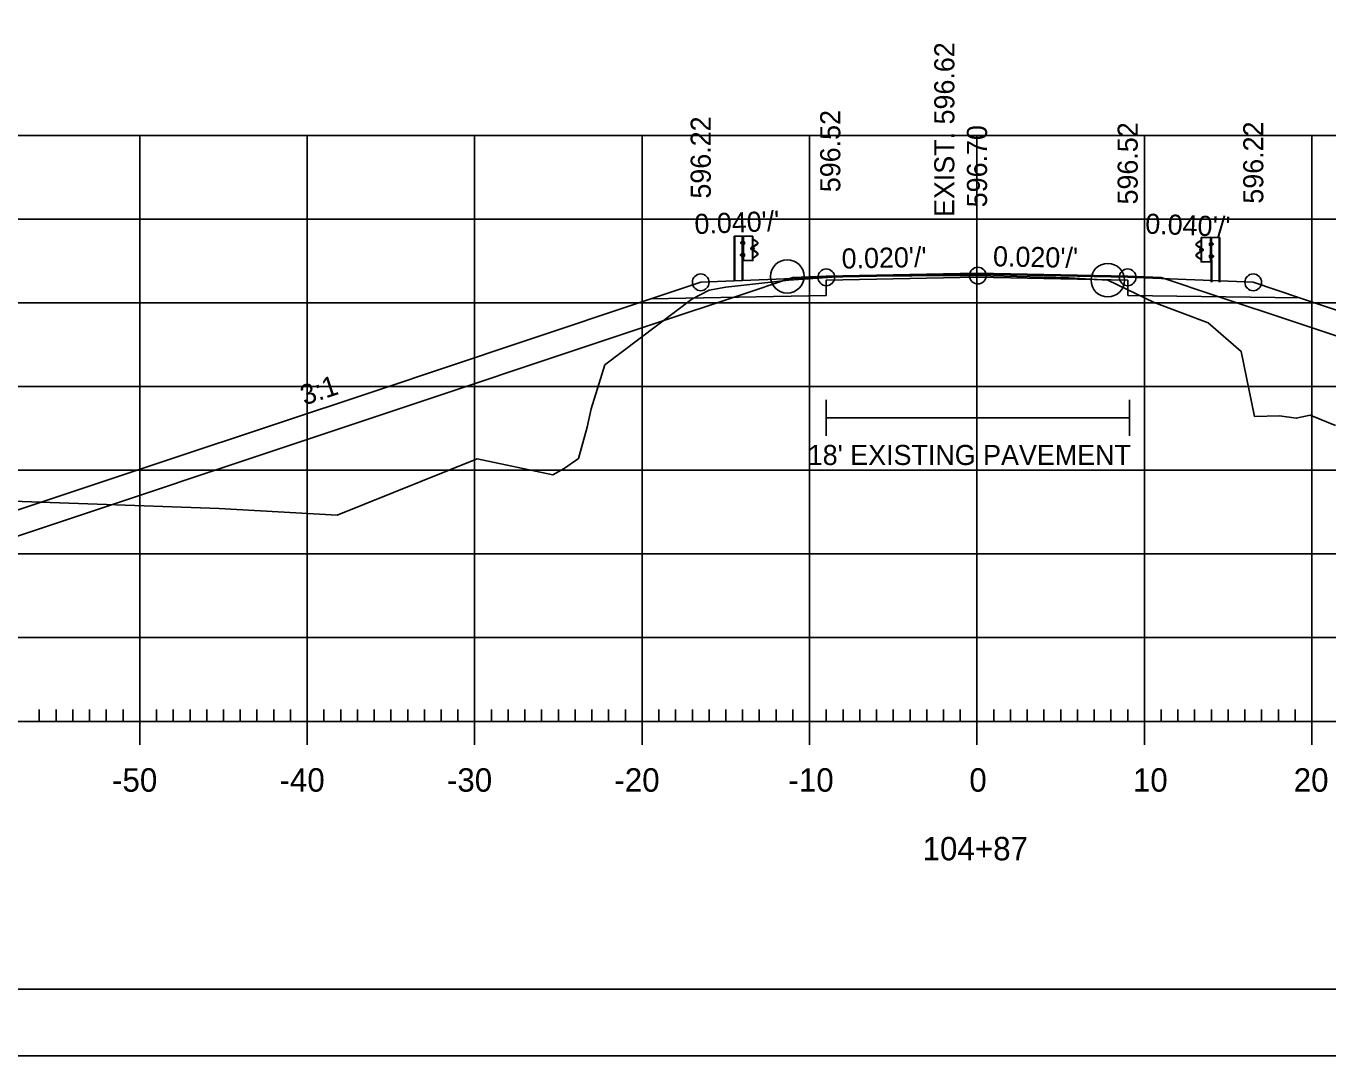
# Model space of a CAD drawing. Extents: x 961436 to 1372525, y 380079 to 2027791.
# Drawn here: x 1370133.7 to 1370211.5, y 380322.4 to 380383.9 of the extents above; entities that cross this region are included whole.
import ezdxf

# ---------------------------------------------------------------- set-up
doc = ezdxf.new("R2010")
doc.units = 0
for name, color, linetype in [('R_Alt Surface', 7, 'Continuous'), ('R_Axis', 7, 'Continuous'), ('R_Axis Annot', 7, 'Continuous'), ('R_Drive', 7, 'Continuous'), ('R_Exist Surface', 7, 'Continuous'), ('R_Fin Surface', 7, 'Continuous'), ('R_Fin Surface Annot', 7, 'Continuous'), ('R_Grid', 7, 'Continuous'), ('R_No Plot', 7, 'Continuous'), ('R_Proposed Road', 7, 'Continuous'), ('R_Xsect Elev', 7, 'Continuous')]:
    doc.layers.add(name, color=color, linetype=linetype)

msp = doc.modelspace()

# ---------------------------------------------------------------- linework, layer by layer
at = {"layer": 'R_Alt Surface'}
msp.add_lwpolyline([(1370171.026, 380367.626), (1370181.495, 380367.836), (1370181.505, 380368.752), (1370190.505, 380368.932), (1370199.505, 380368.752), (1370199.515, 380367.836), (1370209.765, 380367.699)], dxfattribs=at)
at = {"layer": 'R_Axis'}
for p, q in [((1370134.505, 380342.397), (1370134.505, 380343.097)), ((1370135.505, 380342.397), (1370135.505, 380343.097)), ((1370136.505, 380342.397), (1370136.505, 380343.097)), ((1370137.505, 380342.397), (1370137.505, 380343.097)), ((1370138.505, 380342.397), (1370138.505, 380343.097)), ((1370139.505, 380342.397), (1370139.505, 380343.097)), ((1370140.505, 380340.997), (1370140.505, 380343.797)), ((1370141.505, 380342.397), (1370141.505, 380343.097)), ((1370142.505, 380342.397), (1370142.505, 380343.097)), ((1370143.505, 380342.397), (1370143.505, 380343.097)), ((1370144.505, 380342.397), (1370144.505, 380343.097)), ((1370145.505, 380342.397), (1370145.505, 380343.097)), ((1370146.505, 380342.397), (1370146.505, 380343.097)), ((1370147.505, 380342.397), (1370147.505, 380343.097)), ((1370148.505, 380342.397), (1370148.505, 380343.097)), ((1370149.505, 380342.397), (1370149.505, 380343.097)), ((1370150.505, 380340.997), (1370150.505, 380343.797)), ((1370151.505, 380342.397), (1370151.505, 380343.097)), ((1370152.505, 380342.397), (1370152.505, 380343.097)), ((1370153.505, 380342.397), (1370153.505, 380343.097)), ((1370154.505, 380342.397), (1370154.505, 380343.097)), ((1370155.505, 380342.397), (1370155.505, 380343.097)), ((1370156.505, 380342.397), (1370156.505, 380343.097)), ((1370157.505, 380342.397), (1370157.505, 380343.097)), ((1370158.505, 380342.397), (1370158.505, 380343.097)), ((1370159.505, 380342.397), (1370159.505, 380343.097)), ((1370160.505, 380340.997), (1370160.505, 380343.797)), ((1370161.505, 380342.397), (1370161.505, 380343.097)), ((1370162.505, 380342.397), (1370162.505, 380343.097)), ((1370163.505, 380342.397), (1370163.505, 380343.097)), ((1370164.505, 380342.397), (1370164.505, 380343.097)), ((1370165.505, 380342.397), (1370165.505, 380343.097)), ((1370166.505, 380342.397), (1370166.505, 380343.097)), ((1370167.505, 380342.397), (1370167.505, 380343.097)), ((1370168.505, 380342.397), (1370168.505, 380343.097)), ((1370169.505, 380342.397), (1370169.505, 380343.097)), ((1370170.505, 380340.997), (1370170.505, 380343.797)), ((1370171.505, 380342.397), (1370171.505, 380343.097)), ((1370172.505, 380342.397), (1370172.505, 380343.097)), ((1370173.505, 380342.397), (1370173.505, 380343.097)), ((1370174.505, 380342.397), (1370174.505, 380343.097)), ((1370175.505, 380342.397), (1370175.505, 380343.097)), ((1370176.505, 380342.397), (1370176.505, 380343.097)), ((1370177.505, 380342.397), (1370177.505, 380343.097)), ((1370178.505, 380342.397), (1370178.505, 380343.097)), ((1370179.505, 380342.397), (1370179.505, 380343.097)), ((1370180.505, 380340.997), (1370180.505, 380343.797)), ((1370181.505, 380342.397), (1370181.505, 380343.097)), ((1370182.505, 380342.397), (1370182.505, 380343.097)), ((1370183.505, 380342.397), (1370183.505, 380343.097)), ((1370184.505, 380342.397), (1370184.505, 380343.097)), ((1370185.505, 380342.397), (1370185.505, 380343.097)), ((1370186.505, 380342.397), (1370186.505, 380343.097)), ((1370187.505, 380342.397), (1370187.505, 380343.097)), ((1370188.505, 380342.397), (1370188.505, 380343.097)), ((1370189.505, 380342.397), (1370189.505, 380343.097)), ((1370190.505, 380340.997), (1370190.505, 380343.797)), ((1370191.505, 380342.397), (1370191.505, 380343.097)), ((1370192.505, 380342.397), (1370192.505, 380343.097)), ((1370193.505, 380342.397), (1370193.505, 380343.097)), ((1370194.505, 380342.397), (1370194.505, 380343.097)), ((1370195.505, 380342.397), (1370195.505, 380343.097)), ((1370196.505, 380342.397), (1370196.505, 380343.097)), ((1370197.505, 380342.397), (1370197.505, 380343.097)), ((1370198.505, 380342.397), (1370198.505, 380343.097)), ((1370199.505, 380342.397), (1370199.505, 380343.097)), ((1370200.505, 380340.997), (1370200.505, 380343.797)), ((1370201.505, 380342.397), (1370201.505, 380343.097)), ((1370202.505, 380342.397), (1370202.505, 380343.097)), ((1370203.505, 380342.397), (1370203.505, 380343.097)), ((1370204.505, 380342.397), (1370204.505, 380343.097)), ((1370205.505, 380342.397), (1370205.505, 380343.097)), ((1370206.505, 380342.397), (1370206.505, 380343.097)), ((1370207.505, 380342.397), (1370207.505, 380343.097)), ((1370208.505, 380342.397), (1370208.505, 380343.097)), ((1370209.505, 380342.397), (1370209.505, 380343.097)), ((1370210.505, 380340.997), (1370210.505, 380343.797)), ((1370050.505, 380342.397), (1370330.505, 380342.397))]:
    msp.add_line(p, q, dxfattribs=at)
at = {"layer": 'R_Drive'}
for p, q in [((1370181.49, 380361.593), (1370181.49, 380359.457)), ((1370199.619, 380361.593), (1370199.619, 380359.457)), ((1370181.49, 380360.525), (1370199.619, 380360.525))]:
    msp.add_line(p, q, dxfattribs=at)
at = {"layer": 'R_Exist Surface'}
msp.add_lwpolyline([(1370131.216, 380355.614), (1370145.24, 380355.101), (1370152.302, 380354.705), (1370160.654, 380358.081), (1370165.179, 380357.125), (1370165.853, 380357.503), (1370166.706, 380358.094), (1370167.216, 380359.96), (1370167.472, 380361.059), (1370168.272, 380363.687), (1370173.476, 380367.622), (1370174.504, 380368.145), (1370175.509, 380368.336), (1370179.261, 380368.745), (1370182.737, 380368.99), (1370190.554, 380369.02), (1370195.996, 380368.895), (1370198.318, 380368.748), (1370201.083, 380367.407), (1370204.318, 380366.194), (1370206.281, 380364.497), (1370207.07, 380360.61), (1370208.573, 380360.652), (1370209.573, 380360.497), (1370210.399, 380360.676), (1370211.925, 380360.074)], dxfattribs=at)
at = {"layer": 'R_Fin Surface'}
for points in [[(1370122.39, 380355.53), (1370126.48, 380354.168), (1370128.565, 380353.472), (1370142.269, 380358.038), (1370154.594, 380362.148), (1370163.273, 380365.04), (1370171.026, 380367.626), (1370174.005, 380368.619), (1370181.505, 380368.919), (1370190.505, 380369.099), (1370199.505, 380368.919), (1370207.005, 380368.619), (1370209.765, 380367.699), (1370217.764, 380365.031), (1370228.545, 380361.433), (1370250.846, 380353.996), (1370252.081, 380353.588), (1370253.596, 380353.087), (1370254.856, 380352.668), (1370255.612, 380352.416)], [(1370126.498, 380355.7), (1370133.198, 380353.467), (1370171.505, 380366.236), (1370176.175, 380367.792), (1370179.505, 380368.902), (1370181.505, 380368.982), (1370190.505, 380369.162), (1370199.505, 380368.982), (1370201.505, 380368.902), (1370204.835, 380367.792), (1370209.505, 380366.236), (1370246.186, 380353.998), (1370250.148, 380352.688)]]:
    msp.add_lwpolyline(points, dxfattribs=at)
at = {"layer": 'R_Grid'}
for p, q in [((1370050.505, 380377.397), (1370330.505, 380377.397)), ((1370140.505, 380342.397), (1370140.505, 380377.397)), ((1370150.505, 380342.397), (1370150.505, 380377.397)), ((1370160.505, 380342.397), (1370160.505, 380377.397)), ((1370170.505, 380342.397), (1370170.505, 380377.397)), ((1370180.505, 380342.397), (1370180.505, 380377.397)), ((1370190.505, 380342.397), (1370190.505, 380377.397)), ((1370200.505, 380342.397), (1370200.505, 380377.397)), ((1370210.505, 380342.397), (1370210.505, 380377.397)), ((1370050.505, 380372.397), (1370330.505, 380372.397)), ((1370050.505, 380367.397), (1370330.505, 380367.397)), ((1370050.505, 380362.397), (1370330.505, 380362.397)), ((1370050.505, 380357.397), (1370330.505, 380357.397)), ((1370050.505, 380352.397), (1370330.505, 380352.397)), ((1370050.505, 380347.397), (1370330.505, 380347.397)), ((1370050.505, 380342.397), (1370330.505, 380342.397))]:
    msp.add_line(p, q, dxfattribs=at)
at = {"layer": 'R_No Plot'}
for p, q in [((1370348.685, 380326.397), (1370032.505, 380326.397)), ((1370020.104, 380322.418), (1370353.437, 380322.418))]:
    msp.add_line(p, q, dxfattribs=at)
for points in [[(1370020.097, 380535.752), (1370353.437, 380535.752), (1370353.437, 380322.414), (1370020.097, 380322.414)], [(1370266.425, 380531.857), (1370286.045, 380531.857), (1370286.045, 380521.977), (1370302.157, 380521.977), (1370325.356, 380521.977), (1370325.477, 380493.82), (1370348.685, 380493.82), (1370348.685, 380326.397), (1370032.505, 380326.397), (1370032.505, 380531.857)]]:
    msp.add_lwpolyline(points, close=True, dxfattribs=at)
for centre, radius in [((1370179.176, 380368.971), 1), ((1370190.554, 380369.02), 0.5), ((1370198.318, 380368.748), 1), ((1370174.005, 380368.619), 0.5), ((1370181.505, 380368.919), 0.5), ((1370199.505, 380368.919), 0.5), ((1370207.005, 380368.619), 0.5)]:
    msp.add_circle(centre, radius, dxfattribs=at)
at = {"layer": 'R_Proposed Road'}
for p, q in [((1370176.005, 380371.369), (1370176.005, 380368.699)), ((1370176.037, 380371.369), (1370176.037, 380368.699)), ((1370176.488, 380371.049), (1370176.437, 380371.049)), ((1370176.488, 380370.917), (1370176.488, 380371.049)), ((1370176.562, 380371.371), (1370176.489, 380371.368)), ((1370176.526, 380368.699), (1370176.526, 380371.371)), ((1370176.562, 380371.371), (1370176.556, 380371.371)), ((1370177.092, 380369.919), (1370177.092, 380371.363)), ((1370177.245, 380371.142), (1370177.126, 380371.206)), ((1370177.231, 380371.125), (1370177.132, 380371.178)), ((1370177.369, 380371.014), (1370177.231, 380371.125)), ((1370177.383, 380371.031), (1370177.245, 380371.142)), ((1370203.627, 380370.951), (1370203.765, 380371.062)), ((1370203.765, 380371.062), (1370203.884, 380371.126)), ((1370203.779, 380371.045), (1370203.878, 380371.098)), ((1370203.918, 380369.839), (1370203.918, 380371.283)), ((1370204.448, 380371.291), (1370204.454, 380371.291)), ((1370204.448, 380371.291), (1370204.521, 380371.288)), ((1370204.484, 380368.619), (1370204.484, 380371.291)), ((1370204.973, 380371.289), (1370204.973, 380368.619)), ((1370205.005, 380371.289), (1370205.005, 380368.619)), ((1370176.419, 380370.201), (1370176.419, 380370.302)), ((1370176.477, 380370.285), (1370176.424, 380370.285)), ((1370176.477, 380370.318), (1370176.425, 380370.318)), ((1370176.43, 380370.934), (1370176.43, 380371.034)), ((1370176.488, 380370.917), (1370176.435, 380370.917)), ((1370176.488, 380371.018), (1370176.436, 380371.018)), ((1370176.488, 380370.95), (1370176.436, 380370.95)), ((1370176.488, 380370.95), (1370176.442, 380370.95)), ((1370176.477, 380370.185), (1370176.477, 380370.318)), ((1370176.621, 380370.977), (1370176.561, 380370.977)), ((1370176.569, 380370.911), (1370176.622, 380370.911)), ((1370176.57, 380371.044), (1370176.622, 380371.044)), ((1370176.622, 380370.318), (1370176.57, 380370.318)), ((1370176.622, 380371.044), (1370176.622, 380370.911)), ((1370176.622, 380370.185), (1370176.622, 380370.318)), ((1370177.02, 380370.592), (1370177.02, 380370.693)), ((1370177.078, 380370.576), (1370177.025, 380370.576)), ((1370177.078, 380370.676), (1370177.026, 380370.676)), ((1370177.078, 380370.608), (1370177.026, 380370.608)), ((1370177.078, 380370.709), (1370177.027, 380370.709)), ((1370177.078, 380370.608), (1370177.033, 380370.608)), ((1370177.078, 380370.576), (1370177.078, 380370.709)), ((1370177.133, 380370.577), (1370177.136, 380370.716)), ((1370177.159, 380370.576), (1370177.161, 380370.716)), ((1370177.343, 380370.394), (1370177.178, 380370.497)), ((1370177.183, 380370.789), (1370177.366, 380370.901)), ((1370177.355, 380370.416), (1370177.192, 380370.519)), ((1370177.197, 380370.767), (1370177.38, 380370.879)), ((1370203.813, 380370.687), (1370203.63, 380370.799)), ((1370203.641, 380370.934), (1370203.779, 380371.045)), ((1370203.827, 380370.709), (1370203.644, 380370.821)), ((1370203.655, 380370.336), (1370203.818, 380370.439)), ((1370203.667, 380370.314), (1370203.832, 380370.417)), ((1370203.851, 380370.496), (1370203.849, 380370.636)), ((1370203.876, 380370.497), (1370203.874, 380370.636)), ((1370203.932, 380370.496), (1370203.932, 380370.629)), ((1370203.932, 380370.629), (1370203.983, 380370.629)), ((1370203.932, 380370.596), (1370203.984, 380370.596)), ((1370203.932, 380370.528), (1370203.977, 380370.528)), ((1370203.932, 380370.528), (1370203.984, 380370.528)), ((1370203.932, 380370.496), (1370203.985, 380370.496)), ((1370203.99, 380370.512), (1370203.99, 380370.613)), ((1370204.44, 380370.964), (1370204.388, 380370.964)), ((1370204.388, 380370.964), (1370204.388, 380370.831)), ((1370204.441, 380370.831), (1370204.388, 380370.831)), ((1370204.389, 380370.897), (1370204.449, 380370.897)), ((1370204.522, 380370.837), (1370204.522, 380370.969)), ((1370204.522, 380370.969), (1370204.573, 380370.969)), ((1370204.522, 380370.938), (1370204.574, 380370.938)), ((1370204.522, 380370.87), (1370204.568, 380370.87)), ((1370204.522, 380370.87), (1370204.574, 380370.87)), ((1370204.522, 380370.837), (1370204.575, 380370.837)), ((1370204.58, 380370.854), (1370204.58, 380370.954)), ((1370176.477, 380370.217), (1370176.424, 380370.217)), ((1370176.477, 380370.185), (1370176.424, 380370.185)), ((1370176.477, 380370.217), (1370176.432, 380370.217)), ((1370176.561, 380369.919), (1370176.525, 380369.919)), ((1370176.621, 380370.251), (1370176.561, 380370.251)), ((1370176.622, 380370.185), (1370176.569, 380370.185)), ((1370177.122, 380370.091), (1370177.236, 380370.149)), ((1370177.13, 380370.071), (1370177.251, 380370.132)), ((1370177.236, 380370.149), (1370177.37, 380370.265)), ((1370177.251, 380370.132), (1370177.385, 380370.248)), ((1370203.759, 380370.052), (1370203.625, 380370.168)), ((1370203.773, 380370.069), (1370203.64, 380370.185)), ((1370203.88, 380369.991), (1370203.759, 380370.052)), ((1370203.888, 380370.011), (1370203.773, 380370.069)), ((1370204.388, 380370.105), (1370204.388, 380370.238)), ((1370204.388, 380370.238), (1370204.44, 380370.238)), ((1370204.388, 380370.105), (1370204.441, 380370.105)), ((1370204.389, 380370.171), (1370204.449, 380370.171)), ((1370204.449, 380369.839), (1370204.485, 380369.839)), ((1370204.533, 380370.105), (1370204.533, 380370.238)), ((1370204.533, 380370.238), (1370204.585, 380370.238)), ((1370204.533, 380370.205), (1370204.586, 380370.205)), ((1370204.533, 380370.137), (1370204.578, 380370.137)), ((1370204.533, 380370.137), (1370204.586, 380370.137)), ((1370204.533, 380370.105), (1370204.586, 380370.105)), ((1370204.591, 380370.121), (1370204.591, 380370.222))]:
    msp.add_line(p, q, dxfattribs=at)
for points in [[(1370176.005, 380371.369), (1370176.489, 380371.368), (1370176.487, 380368.699)], [(1370205.005, 380371.289), (1370204.521, 380371.288), (1370204.523, 380368.619)]]:
    msp.add_lwpolyline(points, dxfattribs=at)
for points in [[(1370176.487, 380371.071), (1370176.487, 380370.892), (1370176.497, 380370.892), (1370176.497, 380371.071)], [(1370177.12, 380371.37), (1370177.119, 380369.919), (1370176.561, 380369.919), (1370176.562, 380371.371)], [(1370203.89, 380371.29), (1370203.891, 380369.839), (1370204.449, 380369.839), (1370204.448, 380371.291)], [(1370176.416, 380370.285), (1370176.416, 380370.218), (1370176.389, 380370.218), (1370176.389, 380370.285)], [(1370176.427, 380371.017), (1370176.427, 380370.951), (1370176.401, 380370.951), (1370176.401, 380371.017)], [(1370176.475, 380370.339), (1370176.475, 380370.161), (1370176.486, 380370.161), (1370176.486, 380370.339)], [(1370176.621, 380371.044), (1370176.621, 380370.911), (1370176.562, 380370.911), (1370176.562, 380371.044)], [(1370176.621, 380370.318), (1370176.621, 380370.185), (1370176.562, 380370.185), (1370176.562, 380370.318)], [(1370177.018, 380370.676), (1370177.018, 380370.609), (1370176.991, 380370.609), (1370176.991, 380370.676)], [(1370177.077, 380370.73), (1370177.077, 380370.552), (1370177.088, 380370.552), (1370177.088, 380370.73)], [(1370203.933, 380370.65), (1370203.933, 380370.472), (1370203.922, 380370.472), (1370203.922, 380370.65)], [(1370203.992, 380370.596), (1370203.992, 380370.529), (1370204.019, 380370.529), (1370204.019, 380370.596)], [(1370204.389, 380370.964), (1370204.389, 380370.831), (1370204.448, 380370.831), (1370204.448, 380370.964)], [(1370204.523, 380370.991), (1370204.523, 380370.812), (1370204.512, 380370.812), (1370204.512, 380370.991)], [(1370204.582, 380370.937), (1370204.582, 380370.871), (1370204.609, 380370.871), (1370204.609, 380370.937)], [(1370204.389, 380370.238), (1370204.389, 380370.105), (1370204.448, 380370.105), (1370204.448, 380370.238)], [(1370204.535, 380370.259), (1370204.535, 380370.081), (1370204.524, 380370.081), (1370204.524, 380370.259)], [(1370204.594, 380370.205), (1370204.594, 380370.138), (1370204.621, 380370.138), (1370204.621, 380370.205)]]:
    msp.add_lwpolyline(points, close=True, dxfattribs=at)
for centre, radius, start, end in [((1370176.453, 380371.033), 0.0234, 134.57445, 222.22441), ((1370176.442, 380370.301), 0.0234, 134.57445, 222.22441), ((1370176.516, 380370.252), 0.0979, 159.74227, 200.25773), ((1370176.528, 380370.983), 0.0979, 159.74227, 200.25773), ((1370176.456, 380370.933), 0.0265, 140.93341, 216.62337), ((1370177.043, 380370.692), 0.0234, 134.57445, 222.22441), ((1370177.118, 380370.642), 0.0979, 159.74227, 200.25773), ((1370177.047, 380370.592), 0.0265, 140.93341, 216.62337), ((1370177.207, 380370.566), 0.0747, 171.78044, 246.85364), ((1370177.227, 380370.708), 0.0918, 118.10599, 175.04439), ((1370177.153, 380370.637), 0.0481, 282.95537, 86.06973), ((1370177.207, 380370.566), 0.049, 171.78044, 246.85364), ((1370177.227, 380370.708), 0.066, 118.10599, 175.04439), ((1370177.296, 380370.317), 0.0907, 325.21842, 59.11995), ((1370177.296, 380370.317), 0.116, 325.21843, 59.11995), ((1370177.334, 380370.958), 0.0658, 299.24991, 57.97825), ((1370177.334, 380370.958), 0.0909, 299.24991, 57.97825), ((1370203.676, 380370.878), 0.0909, 122.02175, 240.75009), ((1370203.714, 380370.237), 0.116, 120.88005, 214.78158), ((1370203.676, 380370.878), 0.0658, 122.02175, 240.75009), ((1370203.714, 380370.237), 0.0907, 120.88005, 214.78158), ((1370203.857, 380370.557), 0.0481, 93.93027, 257.04463), ((1370203.783, 380370.628), 0.066, 4.95561, 61.89401), ((1370203.803, 380370.486), 0.049, 293.14636, 8.21956), ((1370203.783, 380370.628), 0.0918, 4.95561, 61.89401), ((1370203.803, 380370.486), 0.0747, 293.14636, 8.21956), ((1370203.966, 380370.612), 0.0234, 317.77559, 45.42555), ((1370203.892, 380370.562), 0.0979, 339.74227, 20.25773), ((1370203.963, 380370.512), 0.0265, 323.37663, 39.06659), ((1370204.557, 380370.953), 0.0234, 317.77559, 45.42555), ((1370204.482, 380370.903), 0.0979, 339.74227, 20.25773), ((1370204.553, 380370.853), 0.0265, 323.37663, 39.06659), ((1370176.445, 380370.201), 0.0265, 140.93341, 216.62337), ((1370204.568, 380370.221), 0.0234, 317.77559, 45.42555), ((1370204.494, 380370.172), 0.0979, 339.74227, 20.25773), ((1370204.565, 380370.121), 0.0265, 323.37663, 39.06659)]:
    msp.add_arc(centre, radius, start, end, dxfattribs=at)

# ---------------------------------------------------------------- texts
at = {"layer": 'R_Axis Annot'}
for s, p in [('-50', (1370138.846, 380338.197)), ('-40', (1370148.846, 380338.197)), ('-30', (1370158.846, 380338.197)), ('-20', (1370168.846, 380338.197)), ('-10', (1370179.243, 380338.197)), ('0', (1370190.047, 380338.197)), ('10', (1370199.816, 380338.197)), ('20', (1370209.419, 380338.197)), ('104+87', (1370187.253, 380334.097))]:
    msp.add_text(s, height=1.4, dxfattribs=at).set_placement(p)
at = {"layer": 'R_Fin Surface Annot'}
for s, rotation, p in [('596.52', 90, (1370182.342, 380374.002)), ('596.22', 90, (1370174.605, 380373.619)), ('596.52', 90, (1370200.105, 380373.268)), ('596.22', 90, (1370207.605, 380373.316)), ('596.70', 90, (1370191.105, 380373.099)), ("0.040'/'", 2.29061, (1370173.655, 380371.495)), ("0.040'/'", 357.70939, (1370200.537, 380371.533)), ("0.020'/'", 1.14576, (1370182.433, 380369.438)), ("0.020'/'", 358.85424, (1370191.453, 380369.58)), ('3:1', 18.43493, (1370150.338, 380361.257))]:
    msp.add_text(s, height=1.2, rotation=rotation, dxfattribs=at).set_placement(p)
msp.add_text("18' EXISTING PAVEMENT", height=1.2, dxfattribs=at).set_placement((1370180.399, 380357.707))
at = {"layer": 'R_Xsect Elev'}
msp.add_text('EXIST. 596.62', height=1.2, rotation=90, dxfattribs=at).set_placement((1370189.154, 380372.52))

doc.saveas('drawing.dxf')
